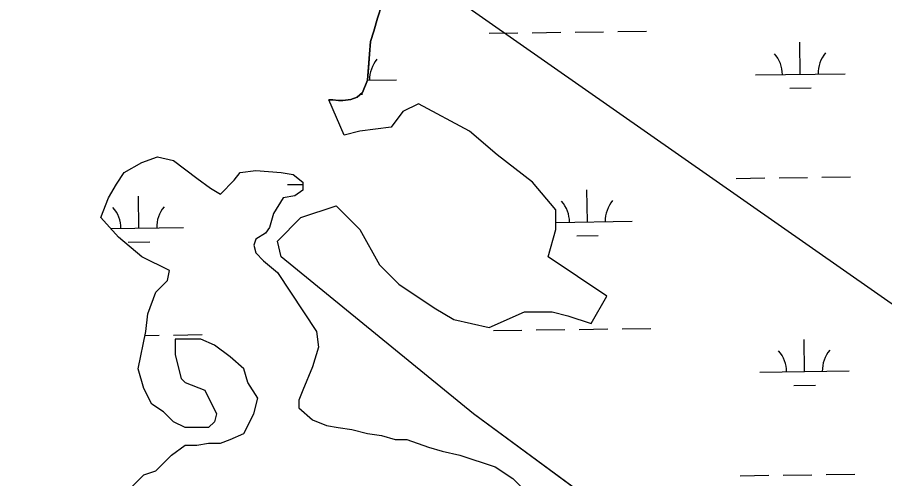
# Model space of a CAD drawing. Extents: x 3767014 to 3805179, y 361544 to 387384.
# Drawn here: x 3771709 to 3772679, y 374236 to 374752 of the extents above; entities that cross this region are included whole.
import ezdxf

# ---------------------------------------------------------------- set-up
doc = ezdxf.new("R2010")
doc.units = 0
for name, color, linetype in [('V-TOPO-SHOR', 7, 'Continuous'), ('V-UTIL-LINE', 7, 'Continuous'), ('V-WETL-SWMP', 7, 'Continuous')]:
    doc.layers.add(name, color=color, linetype=linetype)

msp = doc.modelspace()

# ---------------------------------------------------------------- linework, layer by layer
at = {"layer": 'V-TOPO-SHOR'}
for p, q in [((3772074.514, 374620.603), (3772057.489, 374660.181)), ((3772157.93, 374655.747), (3772140.369, 374646.961)), ((3772215.005, 374624.996), (3772157.93, 374655.747)), ((3772140.369, 374646.961), (3772127.198, 374629.389)), ((3772092.075, 374624.996), (3772074.514, 374620.603)), ((3772127.198, 374629.389), (3772092.075, 374624.996)), ((3772245.737, 374598.638), (3772215.005, 374624.996)), ((3771848.412, 374589.852), (3771865.973, 374596.442)), ((3771865.973, 374596.442), (3771883.534, 374592.049)), ((3772285.25, 374567.887), (3772245.737, 374598.638)), ((3771828.655, 374578.87), (3771848.412, 374589.852)), ((3771883.534, 374592.049), (3771909.876, 374572.28)), ((3771819.874, 374565.691), (3771828.655, 374578.87)), ((3771951.585, 374570.084), (3771958.17, 374578.87)), ((3771958.17, 374578.87), (3771975.732, 374581.066)), ((3771975.732, 374581.066), (3772004.269, 374578.87)), ((3772004.269, 374578.87), (3772017.44, 374576.673)), ((3772017.44, 374576.673), (3772028.416, 374567.887)), ((3771909.876, 374572.28), (3771925.243, 374561.298)), ((3771936.218, 374554.708), (3771951.585, 374570.084)), ((3772028.416, 374567.887), (3772028.416, 374559.101)), ((3772311.592, 374537.136), (3772285.25, 374567.887)), ((3771811.094, 374550.315), (3771819.874, 374565.691)), ((3771925.243, 374561.298), (3771936.218, 374554.708)), ((3772028.416, 374559.101), (3772019.635, 374552.512)), ((3771802.313, 374528.35), (3771811.094, 374550.315)), ((3772006.464, 374550.315), (3771995.488, 374532.743)), ((3772019.635, 374552.512), (3772006.464, 374550.315)), ((3772026.22, 374528.35), (3772065.733, 374541.529)), ((3772065.733, 374541.529), (3772092.075, 374515.171)), ((3771822.069, 374506.385), (3771802.313, 374528.35)), ((3771995.488, 374532.743), (3771991.098, 374517.368)), ((3771999.878, 374501.992), (3772026.22, 374528.35)), ((3772311.592, 374515.171), (3772311.592, 374537.136)), ((3771986.707, 374510.778), (3771975.732, 374504.189)), ((3771991.098, 374517.368), (3771986.707, 374510.778)), ((3772092.075, 374515.171), (3772114.027, 374475.635)), ((3772302.812, 374484.421), (3772311.592, 374515.171)), ((3771848.412, 374484.421), (3771822.069, 374506.385)), ((3771975.732, 374504.189), (3771973.536, 374497.6)), ((3772004.268, 374484.421), (3771999.878, 374501.992)), ((3771973.536, 374497.6), (3771975.732, 374488.814)), ((3771879.144, 374469.045), (3771848.412, 374484.421)), ((3771975.732, 374488.814), (3771984.512, 374480.028)), ((3771984.512, 374480.028), (3771999.879, 374466.849)), ((3772219.395, 374308.701), (3772004.268, 374484.421)), ((3772368.667, 374440.491), (3772302.812, 374484.421)), ((3772114.027, 374475.635), (3772135.979, 374453.67)), ((3771876.949, 374458.063), (3771879.144, 374469.045)), ((3771999.879, 374466.849), (3772043.782, 374400.954)), ((3771863.778, 374444.884), (3771876.949, 374458.063)), ((3772135.979, 374453.67), (3772175.492, 374427.312)), ((3771854.997, 374420.723), (3771863.778, 374444.884)), ((3772351.106, 374409.74), (3772368.667, 374440.491)), ((3772175.492, 374427.312), (3772197.443, 374414.133)), ((3772236.957, 374405.347), (3772276.47, 374422.919)), ((3772276.47, 374422.919), (3772307.202, 374422.919)), ((3772307.202, 374422.919), (3772324.764, 374418.526)), ((3771852.802, 374400.954), (3771854.997, 374420.723)), ((3772197.443, 374414.133), (3772236.957, 374405.347)), ((3772324.764, 374418.526), (3772351.106, 374409.74)), ((3771844.022, 374359.221), (3771852.802, 374400.954)), ((3771914.267, 374392.168), (3771885.73, 374392.168)), ((3771885.73, 374392.168), (3771885.73, 374374.596)), ((3771929.633, 374385.579), (3771914.267, 374392.168)), ((3772043.782, 374400.954), (3772045.977, 374383.382)), ((3771947.195, 374372.4), (3771929.633, 374385.579)), ((3772045.977, 374383.382), (3772039.392, 374361.417)), ((3771885.73, 374374.596), (3771892.315, 374348.238)), ((3771962.561, 374359.221), (3771947.195, 374372.4)), ((3771850.607, 374337.256), (3771844.022, 374359.221)), ((3771966.951, 374343.845), (3771962.561, 374359.221)), ((3772039.392, 374361.417), (3772028.416, 374335.059)), ((3771892.315, 374348.238), (3771896.706, 374343.845)), ((3771896.706, 374343.845), (3771918.657, 374335.059)), ((3771977.927, 374326.273), (3771966.951, 374343.845)), ((3771859.388, 374319.684), (3771850.607, 374337.256)), ((3771918.657, 374335.059), (3771931.828, 374308.702)), ((3772028.416, 374335.059), (3772024.025, 374324.077)), ((3771973.537, 374308.702), (3771977.927, 374326.273)), ((3771872.559, 374310.898), (3771859.388, 374319.684)), ((3772024.025, 374324.077), (3772024.025, 374315.291)), ((3772024.025, 374315.291), (3772039.392, 374302.112)), ((3771883.535, 374299.916), (3771872.559, 374310.898)), ((3771931.828, 374308.702), (3771929.633, 374299.916)), ((3771962.561, 374286.737), (3771973.537, 374308.702)), ((3772452.084, 374137.375), (3772219.395, 374308.701)), ((3771896.706, 374293.326), (3771883.535, 374299.916)), ((3771929.633, 374299.916), (3771923.048, 374293.326)), ((3772039.392, 374302.112), (3772054.758, 374295.522)), ((3772054.758, 374295.522), (3772067.929, 374293.326)), ((3771923.048, 374293.326), (3771896.706, 374293.326)), ((3771947.195, 374280.147), (3771962.561, 374286.737)), ((3772067.929, 374293.326), (3772083.295, 374291.129)), ((3772083.295, 374291.129), (3772100.857, 374286.737)), ((3772100.857, 374286.737), (3772116.223, 374284.54)), ((3771909.877, 374273.558), (3771923.048, 374275.754)), ((3771923.048, 374275.754), (3771936.219, 374275.754)), ((3771936.219, 374275.754), (3771947.195, 374280.147)), ((3772116.223, 374284.54), (3772131.589, 374280.147)), ((3772131.589, 374280.147), (3772144.76, 374280.147)), ((3772144.76, 374280.147), (3772168.907, 374271.361)), ((3771881.339, 374262.575), (3771896.706, 374273.558)), ((3771896.706, 374273.558), (3771909.877, 374273.558)), ((3772168.907, 374271.361), (3772184.273, 374266.968)), ((3772184.273, 374266.968), (3772204.03, 374262.575)), ((3771863.778, 374245.003), (3771881.339, 374262.575)), ((3772204.03, 374262.575), (3772243.543, 374249.396)), ((3772243.543, 374249.396), (3772263.299, 374236.217)), ((3771837.436, 374227.431), (3771850.607, 374240.61)), ((3771850.607, 374240.61), (3771863.778, 374245.003)), ((3772263.299, 374236.217), (3772300.617, 374198.877))]:
    msp.add_line(p, q, dxfattribs=at)
msp.add_lwpolyline([(3772116.844, 374766.327), (3772111.949, 374751.507), (3772107.845, 374737.071), (3772104.167, 374725.369), (3772102.807, 374711.287), (3772101.824, 374696.025), (3772100.855, 374681.939), (3772095.195, 374668.303), (3772089.249, 374662.899), (3772082.169, 374660.642), (3772073.142, 374659.194), (3772068.444, 374659.255), (3772061.798, 374660.126), (3772057.489, 374660.181)], dxfattribs=at)
at = {"layer": 'V-UTIL-LINE'}
msp.add_lwpolyline([(3771136.438, 375516.325), (3774164.596, 373399.524), (3776531.113, 370538.278), (3779861.29, 367718.237), (3780676.364, 367096.276)], dxfattribs=at)
at = {"layer": 'V-WETL-SWMP'}
for p, q in [((3772236.96, 374734.553), (3772268.957, 374734.998)), ((3772284.955, 374735.22), (3772316.952, 374735.665)), ((3772332.951, 374735.887), (3772364.948, 374736.331)), ((3772380.946, 374736.554), (3772412.943, 374736.998)), ((3772584.947, 374688.641), (3772584.447, 374724.637)), ((3772534.952, 374687.946), (3772634.942, 374689.335)), ((3772100.847, 374681.916), (3772133.083, 374682.364)), ((3772093.073, 374666.375), (3772095.301, 374666.406)), ((3772573.163, 374673.044), (3772597.16, 374673.378)), ((3771848.412, 374589.852), (3771865.973, 374596.442)), ((3771865.973, 374596.442), (3771883.534, 374592.049)), ((3771828.655, 374578.87), (3771848.412, 374589.852)), ((3771883.534, 374592.049), (3771909.876, 374572.28)), ((3771819.874, 374565.691), (3771828.655, 374578.87)), ((3771951.585, 374570.084), (3771958.17, 374578.87)), ((3771958.17, 374578.87), (3771975.732, 374581.066)), ((3771975.732, 374581.066), (3772004.269, 374578.87)), ((3772004.269, 374578.87), (3772017.44, 374576.673)), ((3772017.44, 374576.673), (3772028.416, 374567.887)), ((3771909.876, 374572.28), (3771925.243, 374561.298)), ((3771936.218, 374554.708), (3771951.585, 374570.084)), ((3772028.416, 374567.887), (3772028.416, 374559.101)), ((3772513.15, 374572.2), (3772545.146, 374572.644)), ((3772561.145, 374572.867), (3772593.142, 374573.311)), ((3772609.14, 374573.533), (3772641.137, 374573.978)), ((3771811.094, 374550.315), (3771819.874, 374565.691)), ((3771925.243, 374561.298), (3771936.218, 374554.708)), ((3772011.29, 374565.229), (3772028.416, 374565.466)), ((3772028.416, 374559.101), (3772019.635, 374552.512)), ((3772346.747, 374523.454), (3772346.247, 374559.451)), ((3771802.313, 374528.35), (3771811.094, 374550.315)), ((3771844.887, 374516.483), (3771844.387, 374552.479)), ((3772006.464, 374550.315), (3771995.488, 374532.743)), ((3772019.635, 374552.512), (3772006.464, 374550.315)), ((3771822.069, 374506.385), (3771802.313, 374528.35)), ((3771995.488, 374532.743), (3771991.098, 374517.368)), ((3772311.592, 374522.966), (3772396.742, 374524.148)), ((3771813.381, 374516.045), (3771894.882, 374517.177)), ((3771986.707, 374510.778), (3771975.732, 374504.189)), ((3771991.098, 374517.368), (3771986.707, 374510.778)), ((3771848.412, 374484.421), (3771822.069, 374506.385)), ((3771833.102, 374500.886), (3771857.1, 374501.22)), ((3771975.732, 374504.189), (3771973.536, 374497.6)), ((3772334.962, 374507.858), (3772358.96, 374508.191)), ((3771973.536, 374497.6), (3771975.732, 374488.814)), ((3771879.144, 374469.045), (3771848.412, 374484.421)), ((3771975.732, 374488.814), (3771984.512, 374480.028)), ((3771984.512, 374480.028), (3771999.879, 374466.849)), ((3771876.949, 374458.063), (3771879.144, 374469.045)), ((3771999.879, 374466.849), (3772043.782, 374400.954)), ((3771863.778, 374444.884), (3771876.949, 374458.063)), ((3771854.997, 374420.723), (3771863.778, 374444.884)), ((3771852.802, 374400.954), (3771854.997, 374420.723)), ((3772241.581, 374401.911), (3772273.578, 374402.355)), ((3772289.576, 374402.577), (3772321.573, 374403.022)), ((3772337.571, 374403.244), (3772369.568, 374403.688)), ((3772385.567, 374403.911), (3772417.564, 374404.355)), ((3771844.022, 374359.221), (3771852.802, 374400.954)), ((3771851.864, 374396.497), (3771867.709, 374396.717)), ((3771883.707, 374396.939), (3771915.704, 374397.384)), ((3771914.267, 374392.168), (3771885.73, 374392.168)), ((3771885.73, 374392.168), (3771885.73, 374374.596)), ((3771929.633, 374385.579), (3771914.267, 374392.168)), ((3772043.782, 374400.954), (3772045.977, 374383.382)), ((3771947.195, 374372.4), (3771929.633, 374385.579)), ((3772045.977, 374383.382), (3772039.392, 374361.417)), ((3772589.568, 374355.998), (3772589.068, 374391.994)), ((3771885.73, 374374.596), (3771892.315, 374348.238)), ((3771962.561, 374359.221), (3771947.195, 374372.4)), ((3771850.607, 374337.256), (3771844.022, 374359.221)), ((3771966.951, 374343.845), (3771962.561, 374359.221)), ((3772039.392, 374361.417), (3772028.416, 374335.059)), ((3772539.573, 374355.303), (3772639.563, 374356.692)), ((3771892.315, 374348.238), (3771896.706, 374343.845)), ((3771896.706, 374343.845), (3771918.657, 374335.059)), ((3771977.927, 374326.273), (3771966.951, 374343.845)), ((3771859.388, 374319.684), (3771850.607, 374337.256)), ((3771918.657, 374335.059), (3771931.828, 374308.702)), ((3772028.416, 374335.059), (3772024.025, 374324.077)), ((3772577.783, 374340.401), (3772601.781, 374340.735)), ((3771973.537, 374308.702), (3771977.927, 374326.273)), ((3771872.559, 374310.898), (3771859.388, 374319.684)), ((3772024.025, 374324.077), (3772024.025, 374315.291)), ((3772024.025, 374315.291), (3772039.392, 374302.112)), ((3771883.535, 374299.916), (3771872.559, 374310.898)), ((3771931.828, 374308.702), (3771929.633, 374299.916)), ((3771962.561, 374286.737), (3771973.537, 374308.702)), ((3771896.706, 374293.326), (3771883.535, 374299.916)), ((3771929.633, 374299.916), (3771923.048, 374293.326)), ((3772039.392, 374302.112), (3772054.758, 374295.522)), ((3772054.758, 374295.522), (3772067.929, 374293.326)), ((3771923.048, 374293.326), (3771896.706, 374293.326)), ((3771947.195, 374280.147), (3771962.561, 374286.737)), ((3772067.929, 374293.326), (3772083.295, 374291.129)), ((3772083.295, 374291.129), (3772100.857, 374286.737)), ((3772100.857, 374286.737), (3772116.223, 374284.54)), ((3771909.877, 374273.558), (3771923.048, 374275.754)), ((3771923.048, 374275.754), (3771936.219, 374275.754)), ((3771936.219, 374275.754), (3771947.195, 374280.147)), ((3772116.223, 374284.54), (3772131.589, 374280.147)), ((3772131.589, 374280.147), (3772144.76, 374280.147)), ((3772144.76, 374280.147), (3772168.907, 374271.361)), ((3771881.339, 374262.575), (3771896.706, 374273.558)), ((3771896.706, 374273.558), (3771909.877, 374273.558)), ((3772168.907, 374271.361), (3772184.273, 374266.968)), ((3772184.273, 374266.968), (3772204.03, 374262.575)), ((3771863.778, 374245.003), (3771881.339, 374262.575)), ((3772204.03, 374262.575), (3772243.543, 374249.396)), ((3772243.543, 374249.396), (3772263.299, 374236.217)), ((3771837.436, 374227.431), (3771850.607, 374240.61)), ((3771850.607, 374240.61), (3771863.778, 374245.003)), ((3772517.77, 374239.557), (3772549.767, 374240.002)), ((3772565.766, 374240.224), (3772597.763, 374240.668)), ((3772613.761, 374240.891), (3772645.758, 374241.335))]:
    msp.add_line(p, q, dxfattribs=at)
msp.add_lwpolyline([(3772452.084, 374137.375), (3772219.395, 374308.701), (3772004.268, 374484.421), (3771999.878, 374501.992), (3772026.22, 374528.35), (3772065.733, 374541.529), (3772092.075, 374515.171), (3772114.027, 374475.635), (3772135.979, 374453.67), (3772175.492, 374427.312), (3772197.443, 374414.133), (3772236.957, 374405.347), (3772276.47, 374422.919), (3772307.202, 374422.919), (3772324.764, 374418.526), (3772351.106, 374409.74), (3772368.667, 374440.491), (3772302.812, 374484.421), (3772311.592, 374515.171), (3772311.592, 374537.136), (3772285.25, 374567.887), (3772245.737, 374598.638), (3772215.005, 374624.996), (3772157.93, 374655.747), (3772140.369, 374646.961), (3772127.198, 374629.389), (3772092.075, 374624.996), (3772074.514, 374620.603), (3772057.489, 374660.181), (3772061.797, 374660.125), (3772068.443, 374659.255), (3772073.142, 374659.193), (3772082.169, 374660.641), (3772089.249, 374662.899), (3772095.194, 374668.304), (3772100.856, 374681.938), (3772102.807, 374711.286), (3772104.166, 374725.368), (3772107.845, 374737.07), (3772111.95, 374751.507), (3772116.844, 374766.326)], dxfattribs=at)
for centre, start, end in [((3772640.178, 374689.883), 140.024034, 181.567693), ((3772138.319, 374682.911), 140.024034, 181.567693), ((3772529.703, 374688.348), 0.024037, 41.567696), ((3772401.978, 374524.696), 140.024034, 181.567693), ((3771789.643, 374516.19), 0.024037, 41.567696), ((3771900.118, 374517.725), 140.024034, 181.567693), ((3772291.502, 374523.161), 0.024037, 41.567696), ((3772534.324, 374355.705), 0.024037, 41.567696), ((3772644.799, 374357.24), 140.024034, 181.567693)]:
    msp.add_arc(centre, 35.246, start, end, dxfattribs=at)

doc.saveas('drawing.dxf')
